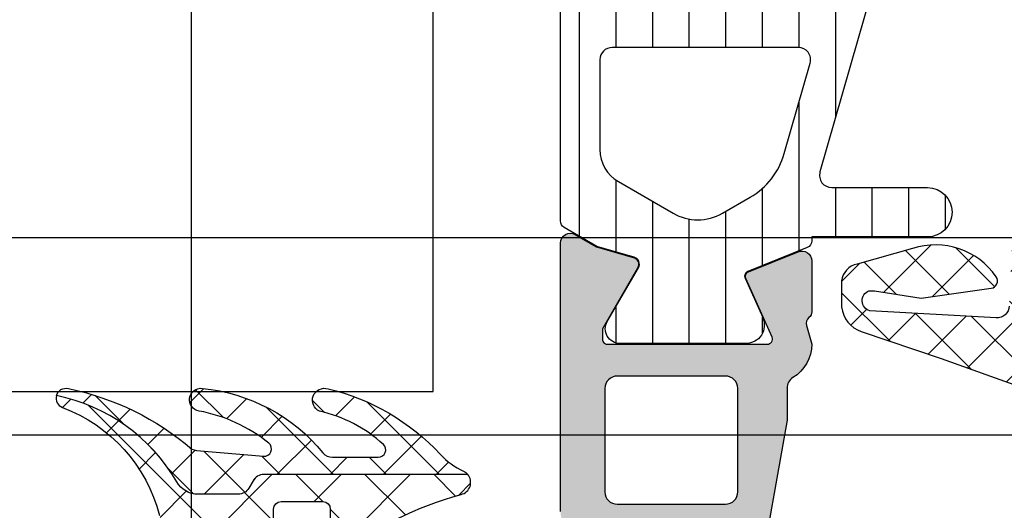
# Model space of a CAD drawing. Header units: millimetres. Extents: x 373037 to 682063, y 76092 to 274210.
# Tile 319 of 552: x 673954 to 673994, y 249616 to 249636. Entities that reach past the tile are written whole.
import ezdxf

# ---------------------------------------------------------------- set-up
doc = ezdxf.new("R2010")
doc.units = ezdxf.units.MM
doc.header["$LTSCALE"] = 100
doc.layers.add('PUDORYS', color=253, linetype='CONTINUOUS')
pattern_1 = [(135, (679960.638258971, 248348.1544064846), (-1.077630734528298, -1.077630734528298), []), (225, (679960.638258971, 248348.1544064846), (1.077630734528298, -1.077630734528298), [])]

msp = doc.modelspace()

# ---------------------------------------------------------------- hatches: boundary and pattern name
at = {"layer": 'PUDORYS', "true_color": 0x939598}
h = msp.add_hatch(dxfattribs=at)
h.set_pattern_fill('ANSI37', color=252, scale=0.48, angle=90, style=0)
h.set_pattern_definition(pattern_1)
edge = h.paths.add_edge_path(flags=16)
edge.add_line((674006.8130869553, 249625.9350692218), (674008.2059409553, 249626.0348132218))
edge.add_arc((674008.248798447, 249625.4363463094), 0.5999995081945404, -8.359873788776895e-06, 94.0960805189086, ccw=False)
edge.add_arc((674008.248798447, 249625.4363461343), 0.5999995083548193, -94.09608051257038, 8.359873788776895e-06, ccw=False)
edge.add_line((674008.2059409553, 249624.8378792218), (674006.8130869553, 249624.9376232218))
edge.add_arc((674006.8488014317, 249625.4363462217), 0.5000001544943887, 94.09606439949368, 265.9039355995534, ccw=False)
edge = h.paths.add_edge_path(flags=16)
edge.add_arc((674003.6487933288, 249623.8363495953), 0.4999996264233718, -4.280877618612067e-05, 90.00004280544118, ccw=False)
edge.add_line((674004.1487929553, 249623.8363492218), (674004.1487929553, 249620.2426642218))
edge.add_arc((674003.6487926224, 249620.2426642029), 0.5000003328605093, -113.21802660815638, 2.161113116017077e-06, ccw=False)
edge.add_line((674003.4516769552, 249619.7831582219), (673997.1205749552, 249622.4990362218))
edge.add_arc((673997.3176908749, 249622.95854157), 0.4999998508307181, 177.4998893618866, 246.7819182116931, ccw=False)
edge.add_line((673996.8181669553, 249622.9803522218), (673996.8564929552, 249623.8581592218))
edge.add_arc((673997.3560165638, 249623.8363497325), 0.4999994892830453, 89.99995514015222, 177.5000208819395, ccw=False)
edge.add_line((673997.3560169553, 249624.3363492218), (674003.6487929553, 249624.3363492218))
edge = h.paths.add_edge_path(flags=16)
edge.add_line((673998.2406309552, 249649.3902682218), (674007.1374839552, 249653.5389382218))
edge.add_arc((674007.3487930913, 249653.0857844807), 0.4999998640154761, -2.966864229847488e-05, 115.00000791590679, ccw=False)
edge.add_line((674007.8487929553, 249653.0857842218), (674007.8487929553, 249643.7363492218))
edge.add_arc((674007.3487933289, 249643.7363488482), 0.4999996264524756, -90.00004280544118, 4.280877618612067e-05, ccw=False)
edge.add_line((674007.3487929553, 249643.2363492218), (673998.2248699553, 249643.2363492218))
edge.add_arc((673998.2248701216, 249643.7363492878), 0.5000000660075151, 177.4999727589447, 269.9999809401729, ccw=False)
edge.add_line((673997.7253459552, 249643.7581592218), (673997.9524159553, 249648.9589232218))
edge.add_arc((673998.4519413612, 249648.9371134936), 0.5000012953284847, 115.00009198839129, 177.5000025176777, ccw=False)
edge = h.paths.add_edge_path(flags=16)
edge.add_arc((674007.3487933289, 249640.5363495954), 0.4999996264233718, -4.280877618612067e-05, 90.00004280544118, ccw=False)
edge.add_line((674007.8487929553, 249640.5363492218), (674007.8487929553, 249633.3363492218))
edge.add_arc((674007.3487933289, 249633.3363488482), 0.4999996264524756, -90.00004280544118, 4.280877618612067e-05, ccw=False)
edge.add_line((674007.3487929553, 249632.8363492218), (674006.1487929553, 249632.8363492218))
edge.add_arc((674006.1487914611, 249630.836350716), 1.999998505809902, 89.99995719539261, 180.0000428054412)
edge.add_line((674004.1487929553, 249630.8363492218), (674004.1487929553, 249627.0363492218))
edge.add_arc((674003.6487933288, 249627.0363488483), 0.4999996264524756, -90.00004280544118, 4.280877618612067e-05, ccw=False)
edge.add_line((674003.6487929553, 249626.5363492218), (673997.4957319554, 249626.5363492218))
edge.add_arc((673997.4957321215, 249627.0363492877), 0.5000000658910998, 177.4999727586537, 269.9999809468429, ccw=False)
edge.add_line((673996.9962079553, 249627.0581592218), (673997.2363429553, 249632.5581592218))
edge.add_arc((673997.7358665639, 249632.5363497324), 0.4999994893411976, 89.99995514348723, 177.5000208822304, ccw=False)
edge.add_line((673997.7358669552, 249633.0363492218), (674003.0487929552, 249633.0363492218))
edge.add_arc((674003.0487929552, 249634.1363492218), 1.099999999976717, 270, 450)
edge.add_line((674003.0487929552, 249635.2363492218), (673997.8755819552, 249635.2363492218))
edge.add_arc((673997.8755821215, 249635.7363492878), 0.5000000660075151, 177.4999727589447, 269.9999809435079, ccw=False)
edge.add_line((673997.3760579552, 249635.7581592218), (673997.5856309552, 249640.5581592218))
edge.add_arc((673998.0851545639, 249640.5363497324), 0.4999994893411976, 89.99995514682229, 177.5000208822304, ccw=False)
edge.add_line((673998.0851549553, 249641.0363492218), (674007.3487929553, 249641.0363492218))
edge = h.paths.add_edge_path()
edge.add_line((674005.9623359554, 249655.7494022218), (673997.1744699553, 249651.6515532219))
edge.add_ellipse((673998.4423274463, 249648.9326278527), major_axis=(-3.000002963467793, 0), ratio=1, start_angle=295.0000306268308, end_angle=357.49994116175)
edge.add_line((673995.4451799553, 249649.0634892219), (673995.4168459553, 249648.4145392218))
edge.add_ellipse((673994.9173223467, 249648.4363487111), major_axis=(-0.4999994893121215, 0), ratio=1, start_angle=89.99995514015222, end_angle=177.500020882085, ccw=False)
edge.add_line((673994.9173219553, 249647.9363492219), (673993.9487929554, 249647.9363492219))
edge.add_ellipse((673993.9487928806, 249647.8363492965), major_axis=(-0.09999992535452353, 0), ratio=1, start_angle=-90.00004278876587, end_angle=4.282211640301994e-05)
edge.add_line((673993.8487929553, 249647.8363492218), (673993.8487929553, 249647.2363492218))
edge.add_ellipse((673993.9487928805, 249647.236349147), major_axis=(-0.09999992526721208, 0), ratio=1, start_angle=-4.28221165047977e-05, end_angle=90.00004282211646)
edge.add_line((673993.9487929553, 249647.1363492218), (673994.8518309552, 249647.1363492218))
edge.add_ellipse((673994.851830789, 249646.6363491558), major_axis=(-0.5000000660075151, 0), ratio=1, start_angle=177.4999727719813, end_angle=269.99998095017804, ccw=False)
edge.add_line((673995.3513549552, 249646.6145392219), (673994.9575169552, 249637.7142452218))
edge.add_ellipse((673994.4580056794, 249637.736349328), major_axis=(-0.5000001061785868, 0), ratio=1, start_angle=89.9999170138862, end_angle=177.4662307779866, ccw=False)
edge.add_line((673994.4580049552, 249637.2363492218), (673993.8487929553, 249637.2363492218))
edge.add_ellipse((673993.8487928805, 249637.1363492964), major_axis=(-0.09999992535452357, 0), ratio=1, start_angle=-90.00004280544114, end_angle=4.275541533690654e-05)
edge.add_line((673993.7487929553, 249637.1363492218), (673993.7487929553, 249636.5363492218))
edge.add_ellipse((673993.8487928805, 249636.5363491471), major_axis=(-0.0999999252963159, 0), ratio=1, start_angle=-4.28221165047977e-05, end_angle=90.00004280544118)
edge.add_line((673993.8487929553, 249636.4363492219), (673994.3783549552, 249636.4363492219))
edge.add_ellipse((673994.3783552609, 249635.9363487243), major_axis=(-0.500000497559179, 0), ratio=1, start_angle=177.4663019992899, end_angle=270.0000350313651, ccw=False)
edge.add_line((673994.8778669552, 249635.9142452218), (673994.3672109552, 249624.3740202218))
edge.add_ellipse((673993.8676863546, 249624.3958297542), major_axis=(-0.5000004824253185, 0), ratio=1, start_angle=86.78294269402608, end_angle=177.5000209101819, ccw=False)
edge.add_line((673993.8396269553, 249623.8966172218), (673988.7058839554, 249624.1851802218))
edge.add_ellipse((673988.8214393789, 249624.5955982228), major_axis=(-0.426375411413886, 0), ratio=1, start_angle=-69.24102762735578, end_angle=74.27514552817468, ccw=False)
edge.add_line((673988.6703159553, 249624.9942932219), (673988.9029189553, 249624.9930532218))
edge.add_line((673988.9029189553, 249624.9930532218), (673990.7854979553, 249624.6949152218))
edge.add_line((673990.7854979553, 249624.6949152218), (673993.6347829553, 249625.0953412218))
edge.add_ellipse((673993.5930323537, 249625.3924218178), major_axis=(-0.2999999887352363, 0), ratio=1, start_angle=97.99974404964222, end_angle=214.5977463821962)
edge.add_ellipse((673991.3704612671, 249623.8593084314), major_axis=(-3.000047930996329, 0), ratio=1, start_angle=214.5976412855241, end_angle=288.0084245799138)
edge.add_line((673990.4429759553, 249626.7123872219), (673988.1880849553, 249626.0788112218))
edge.add_ellipse((673988.3490144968, 249625.3035987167), major_axis=(-0.7917403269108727, 0), ratio=1, start_angle=281.727689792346, end_angle=353.2016537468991)
edge.add_line((673987.5628409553, 249625.3973212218), (673987.5616199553, 249624.3391112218))
edge.add_ellipse((673988.7407061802, 249624.4682354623), major_axis=(-1.186135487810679, 0), ratio=1, start_angle=6.249678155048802, end_angle=71.34442355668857)
edge.add_line((673988.3612869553, 249623.3444212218), (673991.6026269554, 249622.2500882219))
edge.add_line((673991.6026269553, 249622.2500882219), (673999.6524219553, 249619.3603102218))
edge.add_line((673999.6524219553, 249619.3603102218), (674009.5502989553, 249615.0275012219))
edge.add_ellipse((674009.7485690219, 249615.4865102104), major_axis=(-0.5000002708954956, 0), ratio=1, start_angle=66.637950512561, end_angle=179.9334236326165)
edge.add_line((674010.2485689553, 249615.4859292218), (674010.2492039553, 249616.0326302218))
edge.add_ellipse((674009.7492038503, 249616.0332104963), major_axis=(-0.5000004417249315, 0), ratio=1, start_angle=179.9335054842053, end_angle=246.0791754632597)
edge.add_line((674009.9519409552, 249616.4902642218), (674006.7479379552, 249617.8920202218))
edge.add_ellipse((674007.1487922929, 249618.8081613), major_axis=(-0.9999993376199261, 0), ratio=1, start_angle=-5.28139391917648e-05, end_angle=66.36838527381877, ccw=False)
edge.add_line((674006.1487929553, 249618.8081622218), (674006.1487929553, 249624.0361042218))
edge.add_line((674006.1487929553, 249624.0361042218), (674007.9482719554, 249624.0361132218))
edge.add_line((674007.9482719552, 249624.0361132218), (674008.0862139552, 249623.5213122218))
edge.add_ellipse((674008.3633679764, 249623.636077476), major_axis=(-0.2999756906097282, 0), ratio=1, start_angle=22.4937002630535, end_angle=112.5035667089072)
edge.add_line((674008.4781809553, 249623.3589432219), (674009.7483079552, 249624.2081102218))
edge.add_ellipse((674009.2485871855, 249625.073974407), major_axis=(-0.9997207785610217, 0), ratio=1, start_angle=119.9907606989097, end_angle=180.0076118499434)
edge.add_line((674010.2483079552, 249625.0741072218), (674010.2482769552, 249625.7984682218))
edge.add_ellipse((674009.2485391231, 249625.7982601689), major_axis=(-0.9997378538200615, 0), ratio=1, start_angle=180.0119236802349, end_angle=240.0086750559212)
edge.add_line((674009.7482769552, 249626.6641342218), (674008.4781809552, 249627.5133012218))
edge.add_ellipse((674008.3633690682, 249627.2361537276), major_axis=(-0.2999875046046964, 0), ratio=1, start_angle=247.4975938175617, end_angle=337.5013961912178)
edge.add_line((674008.0862139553, 249627.3509472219), (674007.9482419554, 249626.8361312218))
edge.add_line((674007.9482419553, 249626.8361312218), (674006.1487929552, 249626.8361232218))
edge.add_line((674006.1487929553, 249626.8361232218), (674006.1487929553, 249630.0363502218))
edge.add_ellipse((674006.4487927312, 249630.0363504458), major_axis=(-0.2999997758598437, 0), ratio=1, start_angle=-90.0000428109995, end_angle=4.277764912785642e-05, ccw=False)
edge.add_line((674006.4487929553, 249630.3363502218), (674009.7487889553, 249630.3363502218))
edge.add_ellipse((674009.7487893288, 249630.8363498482), major_axis=(-0.4999996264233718, 0), ratio=1, start_angle=89.99995719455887, end_angle=180.0000428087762)
edge.add_line((674010.2487889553, 249630.8363502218), (674010.2487889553, 249657.7339722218))
edge.add_line((674010.2487889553, 249657.7339722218), (674008.6983969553, 249658.6290902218))
edge.add_ellipse((674008.4483968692, 249658.1960776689), major_axis=(-0.4999999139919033, 0), ratio=1, start_angle=239.9999829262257, end_angle=359.9999366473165)
edge.add_line((674007.9483969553, 249658.1960782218), (674006.2510259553, 249658.1960782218))
edge.add_line((674006.2510259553, 249658.1960782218), (674006.2510259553, 249656.2025562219))
edge.add_ellipse((674005.7510256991, 249656.2025558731), major_axis=(-0.5000002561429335, 0), ratio=1, start_angle=115.00012859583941, end_angle=180.0000399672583, ccw=False)
h = msp.add_hatch(dxfattribs=at)
h.set_pattern_fill('ANSI37', color=252, scale=0.48, angle=90, style=0)
h.set_pattern_definition(pattern_1)
edge = h.paths.add_edge_path(flags=16)
edge.add_line((674006.8130871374, 249625.9350692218), (674008.2059411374, 249626.0348132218))
edge.add_arc((674008.2487986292, 249625.4363463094), 0.5999995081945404, -8.359873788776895e-06, 94.0960805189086, ccw=False)
edge.add_arc((674008.248798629, 249625.4363461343), 0.5999995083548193, -94.09608051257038, 8.359873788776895e-06, ccw=False)
edge.add_line((674008.2059411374, 249624.8378792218), (674006.8130871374, 249624.9376232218))
edge.add_arc((674006.8488016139, 249625.4363462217), 0.5000001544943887, 94.09606439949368, 265.9039355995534, ccw=False)
edge = h.paths.add_edge_path(flags=16)
edge.add_arc((674003.648793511, 249623.8363495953), 0.4999996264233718, -4.280877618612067e-05, 90.00004280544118, ccw=False)
edge.add_line((674004.1487931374, 249623.8363492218), (674004.1487931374, 249620.2426642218))
edge.add_arc((674003.6487928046, 249620.2426642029), 0.5000003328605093, -113.21802660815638, 2.161113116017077e-06, ccw=False)
edge.add_line((674003.4516771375, 249619.7831582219), (673997.1205751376, 249622.4990362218))
edge.add_arc((673997.3176910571, 249622.95854157), 0.4999998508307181, 177.4998893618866, 246.7819182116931, ccw=False)
edge.add_line((673996.8181671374, 249622.9803522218), (673996.8564931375, 249623.8581592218))
edge.add_arc((673997.356016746, 249623.8363497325), 0.4999994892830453, 89.99995514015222, 177.5000208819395, ccw=False)
edge.add_line((673997.3560171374, 249624.3363492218), (674003.6487931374, 249624.3363492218))
edge = h.paths.add_edge_path(flags=16)
edge.add_line((673998.2406311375, 249649.3902682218), (674007.1374841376, 249653.5389382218))
edge.add_arc((674007.3487932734, 249653.0857844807), 0.4999998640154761, -2.966864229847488e-05, 115.00000791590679, ccw=False)
edge.add_line((674007.8487931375, 249653.0857842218), (674007.8487931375, 249643.7363492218))
edge.add_arc((674007.348793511, 249643.7363488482), 0.4999996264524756, -90.00004280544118, 4.280877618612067e-05, ccw=False)
edge.add_line((674007.3487931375, 249643.2363492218), (673998.2248701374, 249643.2363492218))
edge.add_arc((673998.2248703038, 249643.7363492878), 0.5000000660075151, 177.4999727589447, 269.9999809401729, ccw=False)
edge.add_line((673997.7253461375, 249643.7581592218), (673997.9524161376, 249648.9589232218))
edge.add_arc((673998.4519415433, 249648.9371134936), 0.5000012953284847, 115.00009198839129, 177.5000025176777, ccw=False)
edge = h.paths.add_edge_path(flags=16)
edge.add_arc((674007.348793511, 249640.5363495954), 0.4999996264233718, -4.280877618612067e-05, 90.00004280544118, ccw=False)
edge.add_line((674007.8487931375, 249640.5363492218), (674007.8487931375, 249633.3363492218))
edge.add_arc((674007.348793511, 249633.3363488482), 0.4999996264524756, -90.00004280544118, 4.280877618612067e-05, ccw=False)
edge.add_line((674007.3487931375, 249632.8363492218), (674006.1487931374, 249632.8363492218))
edge.add_arc((674006.1487916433, 249630.836350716), 1.999998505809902, 89.99995719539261, 180.0000428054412)
edge.add_line((674004.1487931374, 249630.8363492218), (674004.1487931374, 249627.0363492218))
edge.add_arc((674003.648793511, 249627.0363488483), 0.4999996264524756, -90.00004280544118, 4.280877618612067e-05, ccw=False)
edge.add_line((674003.6487931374, 249626.5363492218), (673997.4957321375, 249626.5363492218))
edge.add_arc((673997.4957323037, 249627.0363492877), 0.5000000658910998, 177.4999727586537, 269.9999809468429, ccw=False)
edge.add_line((673996.9962081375, 249627.0581592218), (673997.2363431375, 249632.5581592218))
edge.add_arc((673997.735866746, 249632.5363497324), 0.4999994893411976, 89.99995514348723, 177.5000208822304, ccw=False)
edge.add_line((673997.7358671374, 249633.0363492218), (674003.0487931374, 249633.0363492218))
edge.add_arc((674003.0487931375, 249634.1363492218), 1.099999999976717, 270, 450)
edge.add_line((674003.0487931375, 249635.2363492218), (673997.8755821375, 249635.2363492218))
edge.add_arc((673997.8755823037, 249635.7363492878), 0.5000000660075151, 177.4999727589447, 269.9999809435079, ccw=False)
edge.add_line((673997.3760581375, 249635.7581592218), (673997.5856311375, 249640.5581592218))
edge.add_arc((673998.0851547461, 249640.5363497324), 0.4999994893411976, 89.99995514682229, 177.5000208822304, ccw=False)
edge.add_line((673998.0851551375, 249641.0363492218), (674007.3487931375, 249641.0363492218))
edge = h.paths.add_edge_path()
edge.add_line((674005.9623361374, 249655.7494022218), (673997.1744701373, 249651.6515532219))
edge.add_ellipse((673998.4423276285, 249648.9326278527), major_axis=(-3.000002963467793, 0), ratio=1, start_angle=295.0000306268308, end_angle=357.49994116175)
edge.add_line((673995.4451801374, 249649.0634892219), (673995.4168461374, 249648.4145392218))
edge.add_ellipse((673994.9173225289, 249648.4363487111), major_axis=(-0.4999994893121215, 0), ratio=1, start_angle=89.99995514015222, end_angle=177.500020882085, ccw=False)
edge.add_line((673994.9173221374, 249647.9363492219), (673993.9487931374, 249647.9363492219))
edge.add_ellipse((673993.9487930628, 249647.8363492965), major_axis=(-0.09999992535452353, 0), ratio=1, start_angle=-90.00004278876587, end_angle=4.282211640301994e-05)
edge.add_line((673993.8487931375, 249647.8363492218), (673993.8487931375, 249647.2363492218))
edge.add_ellipse((673993.9487930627, 249647.236349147), major_axis=(-0.09999992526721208, 0), ratio=1, start_angle=-4.28221165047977e-05, end_angle=90.00004282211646)
edge.add_line((673993.9487931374, 249647.1363492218), (673994.8518311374, 249647.1363492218))
edge.add_ellipse((673994.8518309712, 249646.6363491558), major_axis=(-0.5000000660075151, 0), ratio=1, start_angle=177.4999727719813, end_angle=269.99998095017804, ccw=False)
edge.add_line((673995.3513551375, 249646.6145392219), (673994.9575171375, 249637.7142452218))
edge.add_ellipse((673994.4580058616, 249637.736349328), major_axis=(-0.5000001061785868, 0), ratio=1, start_angle=89.9999170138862, end_angle=177.4662307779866, ccw=False)
edge.add_line((673994.4580051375, 249637.2363492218), (673993.8487931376, 249637.2363492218))
edge.add_ellipse((673993.8487930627, 249637.1363492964), major_axis=(-0.09999992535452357, 0), ratio=1, start_angle=-90.00004280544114, end_angle=4.275541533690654e-05)
edge.add_line((673993.7487931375, 249637.1363492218), (673993.7487931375, 249636.5363492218))
edge.add_ellipse((673993.8487930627, 249636.5363491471), major_axis=(-0.0999999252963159, 0), ratio=1, start_angle=-4.28221165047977e-05, end_angle=90.00004280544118)
edge.add_line((673993.8487931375, 249636.4363492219), (673994.3783551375, 249636.4363492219))
edge.add_ellipse((673994.3783554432, 249635.9363487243), major_axis=(-0.500000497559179, 0), ratio=1, start_angle=177.4663019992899, end_angle=270.0000350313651, ccw=False)
edge.add_line((673994.8778671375, 249635.9142452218), (673994.3672111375, 249624.3740202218))
edge.add_ellipse((673993.8676865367, 249624.3958297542), major_axis=(-0.5000004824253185, 0), ratio=1, start_angle=86.78294269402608, end_angle=177.5000209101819, ccw=False)
edge.add_line((673993.8396271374, 249623.8966172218), (673988.7058841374, 249624.1851802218))
edge.add_ellipse((673988.821439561, 249624.5955982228), major_axis=(-0.426375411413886, 0), ratio=1, start_angle=-69.24102762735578, end_angle=74.27514552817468, ccw=False)
edge.add_line((673988.6703161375, 249624.9942932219), (673988.9029191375, 249624.9930532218))
edge.add_line((673988.9029191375, 249624.9930532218), (673990.7854981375, 249624.6949152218))
edge.add_line((673990.7854981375, 249624.6949152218), (673993.6347831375, 249625.0953412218))
edge.add_ellipse((673993.5930325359, 249625.3924218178), major_axis=(-0.2999999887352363, 0), ratio=1, start_angle=97.99974404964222, end_angle=214.5977463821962)
edge.add_ellipse((673991.3704614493, 249623.8593084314), major_axis=(-3.000047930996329, 0), ratio=1, start_angle=214.5976412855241, end_angle=288.0084245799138)
edge.add_line((673990.4429761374, 249626.7123872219), (673988.1880851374, 249626.0788112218))
edge.add_ellipse((673988.349014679, 249625.3035987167), major_axis=(-0.7917403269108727, 0), ratio=1, start_angle=281.727689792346, end_angle=353.2016537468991)
edge.add_line((673987.5628411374, 249625.3973212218), (673987.5616201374, 249624.3391112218))
edge.add_ellipse((673988.7407063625, 249624.4682354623), major_axis=(-1.186135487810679, 0), ratio=1, start_angle=6.249678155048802, end_angle=71.34442355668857)
edge.add_line((673988.3612871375, 249623.3444212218), (673991.6026271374, 249622.2500882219))
edge.add_line((673991.6026271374, 249622.2500882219), (673999.6524221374, 249619.3603102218))
edge.add_line((673999.6524221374, 249619.3603102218), (674009.5502991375, 249615.0275012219))
edge.add_ellipse((674009.748569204, 249615.4865102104), major_axis=(-0.5000002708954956, 0), ratio=1, start_angle=66.637950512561, end_angle=179.9334236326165)
edge.add_line((674010.2485691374, 249615.4859292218), (674010.2492041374, 249616.0326302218))
edge.add_ellipse((674009.7492040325, 249616.0332104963), major_axis=(-0.5000004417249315, 0), ratio=1, start_angle=179.9335054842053, end_angle=246.0791754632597)
edge.add_line((674009.9519411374, 249616.4902642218), (674006.7479381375, 249617.8920202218))
edge.add_ellipse((674007.1487924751, 249618.8081613), major_axis=(-0.9999993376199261, 0), ratio=1, start_angle=-5.28139391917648e-05, end_angle=66.36838527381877, ccw=False)
edge.add_line((674006.1487931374, 249618.8081622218), (674006.1487931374, 249624.0361042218))
edge.add_line((674006.1487931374, 249624.0361042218), (674007.9482721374, 249624.0361132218))
edge.add_line((674007.9482721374, 249624.0361132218), (674008.0862141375, 249623.5213122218))
edge.add_ellipse((674008.3633681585, 249623.636077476), major_axis=(-0.2999756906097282, 0), ratio=1, start_angle=22.4937002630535, end_angle=112.5035667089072)
edge.add_line((674008.4781811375, 249623.3589432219), (674009.7483081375, 249624.2081102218))
edge.add_ellipse((674009.2485873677, 249625.073974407), major_axis=(-0.9997207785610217, 0), ratio=1, start_angle=119.9907606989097, end_angle=180.0076118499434)
edge.add_line((674010.2483081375, 249625.0741072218), (674010.2482771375, 249625.7984682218))
edge.add_ellipse((674009.2485393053, 249625.7982601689), major_axis=(-0.9997378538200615, 0), ratio=1, start_angle=180.0119236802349, end_angle=240.0086750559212)
edge.add_line((674009.7482771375, 249626.6641342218), (674008.4781811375, 249627.5133012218))
edge.add_ellipse((674008.3633692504, 249627.2361537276), major_axis=(-0.2999875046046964, 0), ratio=1, start_angle=247.4975938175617, end_angle=337.5013961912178)
edge.add_line((674008.0862141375, 249627.3509472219), (674007.9482421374, 249626.8361312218))
edge.add_line((674007.9482421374, 249626.8361312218), (674006.1487931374, 249626.8361232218))
edge.add_line((674006.1487931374, 249626.8361232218), (674006.1487931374, 249630.0363502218))
edge.add_ellipse((674006.4487929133, 249630.0363504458), major_axis=(-0.2999997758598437, 0), ratio=1, start_angle=-90.0000428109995, end_angle=4.277764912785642e-05, ccw=False)
edge.add_line((674006.4487931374, 249630.3363502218), (674009.7487891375, 249630.3363502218))
edge.add_ellipse((674009.748789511, 249630.8363498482), major_axis=(-0.4999996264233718, 0), ratio=1, start_angle=89.99995719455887, end_angle=180.0000428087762)
edge.add_line((674010.2487891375, 249630.8363502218), (674010.2487891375, 249657.7339722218))
edge.add_line((674010.2487891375, 249657.7339722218), (674008.6983971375, 249658.6290902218))
edge.add_ellipse((674008.4483970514, 249658.1960776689), major_axis=(-0.4999999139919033, 0), ratio=1, start_angle=239.9999829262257, end_angle=359.9999366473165)
edge.add_line((674007.9483971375, 249658.1960782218), (674006.2510261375, 249658.1960782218))
edge.add_line((674006.2510261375, 249658.1960782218), (674006.2510261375, 249656.2025562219))
edge.add_ellipse((674005.7510258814, 249656.2025558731), major_axis=(-0.5000002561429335, 0), ratio=1, start_angle=115.00012859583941, end_angle=180.0000399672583, ccw=False)
h = msp.add_hatch(dxfattribs=at)
h.set_pattern_fill('ANSI31', color=252, scale=0.468, angle=45, style=0)
h.set_pattern_definition([(90, (679960.638258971, 248348.1544064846), (-1.4859, 3.33066907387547e-16), [])])
edge = h.paths.add_edge_path(flags=16)
edge.add_line((673978.4968931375, 249629.4248242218), (673980.7196031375, 249628.1414622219))
edge.add_ellipse((673981.7194755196, 249629.8731871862), major_axis=(-1.999654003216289, 0), ratio=1, start_angle=59.99849855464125, end_angle=119.9999542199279)
edge.add_line((673982.7193011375, 249628.1414352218), (673983.8488191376, 249628.7935632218))
edge.add_ellipse((673982.3488160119, 249631.3916434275), major_axis=(-3.000005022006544, 0), ratio=1, start_angle=120.0000135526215, end_angle=163.999945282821)
edge.add_line((673985.2326051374, 249630.5647272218), (673986.2852531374, 249634.2357492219))
edge.add_ellipse((673985.8046221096, 249634.3735680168), major_axis=(-0.5000002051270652, 0), ratio=1, start_angle=163.9999927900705, end_angle=270.0007989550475)
edge.add_line((673985.8046151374, 249634.8735682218), (673978.2468621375, 249634.8734582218))
edge.add_ellipse((673978.2468719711, 249634.3734583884), major_axis=(-0.4999998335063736, 0), ratio=1, start_angle=-89.99887315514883, end_angle=0.000821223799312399)
edge.add_line((673977.7468721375, 249634.3734512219), (673977.7469281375, 249630.7238022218))
edge.add_ellipse((673979.2469273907, 249630.7238416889), major_axis=(-1.499999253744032, 0), ratio=1, start_angle=0.001507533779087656, end_angle=59.99847274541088)
edge = h.paths.add_edge_path(flags=16)
edge.add_line((673978.2468441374, 249636.4734602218), (673986.5501741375, 249636.4735872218))
edge.add_ellipse((673986.5501658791, 249636.9735875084), major_axis=(-0.5000002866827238, 0), ratio=1, start_angle=90.00094634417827, end_angle=164.0000560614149)
edge.add_line((673987.0307971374, 249636.8357692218), (673988.7377241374, 249642.7885312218))
edge.add_ellipse((673988.2570934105, 249642.9263502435), major_axis=(-0.499999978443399, 0), ratio=1, start_angle=163.9999583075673, end_angle=270.0009480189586)
edge.add_line((673988.2570851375, 249643.4263502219), (673978.2467311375, 249643.4261802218))
edge.add_ellipse((673978.2467433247, 249642.9261800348), major_axis=(-0.5000001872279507, 0), ratio=1, start_angle=-89.99860344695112, end_angle=0.0008953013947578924)
edge.add_line((673977.7467431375, 249642.9261722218), (673977.7468331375, 249636.9734522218))
edge.add_ellipse((673978.2468334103, 249636.9734604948), major_axis=(-0.5000002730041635, 0), ratio=1, start_angle=0.0009480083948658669, end_angle=90.00122922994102)
edge = h.paths.add_edge_path(flags=16)
edge.add_line((673988.7958801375, 249650.7904842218), (673985.6194901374, 249652.6243732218))
edge.add_ellipse((673984.1194902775, 249650.0262934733), major_axis=(-3.0000029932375, 0), ratio=1, start_angle=240.0000360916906, end_angle=300.001491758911)
edge.add_line((673982.6194211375, 249652.6243332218), (673978.4965381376, 249650.2438382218))
edge.add_ellipse((673979.2465737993, 249648.9448199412), major_axis=(-1.500000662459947, 0), ratio=1, start_angle=-59.99844168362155, end_angle=0.001517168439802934)
edge.add_line((673977.7465731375, 249648.9447802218), (673977.7466641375, 249645.5261662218))
edge.add_ellipse((673978.2466636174, 249645.5261797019), major_axis=(-0.4999994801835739, 0), ratio=1, start_angle=0.0015447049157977, end_angle=90.0014346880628)
edge.add_line((673978.2466761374, 249645.0261802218), (673988.5459911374, 249645.0263612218))
edge.add_ellipse((673988.5459727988, 249646.0263615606), major_axis=(-1.000000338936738, 0), ratio=1, start_angle=90.00105072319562, end_angle=180.0015275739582)
edge.add_line((673989.5459731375, 249646.0263882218), (673989.5458801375, 249649.4914862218))
edge.add_ellipse((673988.0458800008, 249649.4914460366), major_axis=(-1.500000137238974, 0), ratio=1, start_angle=180.0015349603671, end_angle=239.9999969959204)
edge = h.paths.add_edge_path()
edge.add_line((673991.1457481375, 249652.6382902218), (673991.1459701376, 249646.0852272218))
edge.add_arc((673986.145972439, 249646.0850603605), 4.999997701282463, -16.000023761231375, 0.001912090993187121, ccw=False)
edge.add_line((673990.9522781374, 249644.7068722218), (673986.6836671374, 249629.8204542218))
edge.add_arc((673987.1642974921, 249629.6826357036), 0.499999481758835, 164.0000020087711, 270.0000739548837)
edge.add_line((673987.1642981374, 249629.1826362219), (673991.0476721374, 249629.1826362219))
edge.add_arc((673991.0476921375, 249628.1826362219), 1.0000000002, -89.99885408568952, 90.00114591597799, ccw=False)
edge.add_line((673991.0477121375, 249627.1826362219), (673986.3493761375, 249627.1824482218))
edge.add_line((673986.3493761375, 249627.1824482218), (673986.3493761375, 249627.0263962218))
edge.add_arc((673986.049376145, 249627.0263956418), 0.2999999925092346, -68.02615411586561, 0.00011076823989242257, ccw=False)
edge.add_line((673986.1616311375, 249626.7481892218), (673983.7497291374, 249625.7750022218))
edge.add_arc((673983.8245657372, 249625.5895309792), 0.2000002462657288, 111.9737977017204, 204.1409822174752)
edge.add_line((673983.6420571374, 249625.5077342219), (673984.3585571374, 249623.9090492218))
edge.add_arc((673983.6741513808, 249623.6023109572), 0.7499997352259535, -90.00001858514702, 24.14105845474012, ccw=False)
edge.add_line((673983.6741511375, 249622.8523112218), (673978.5666021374, 249622.8523112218))
edge.add_arc((673978.5666022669, 249623.452311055), 0.5999998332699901, 149.8570751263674, 269.99998764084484, ccw=False)
edge.add_line((673978.0477371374, 249623.7536062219), (673979.3089531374, 249625.9255632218))
edge.add_arc((673979.0495204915, 249626.0762114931), 0.3000003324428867, 329.8569693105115, 433.9999309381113)
edge.add_line((673979.1322121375, 249626.3645902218), (673977.6177401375, 249626.7988572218))
edge.add_line((673977.6177401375, 249626.7988572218), (673976.2969681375, 249627.5614052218))
edge.add_arc((673976.446968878, 249627.8212123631), 0.2999999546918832, 177.5366952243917, 239.9998316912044, ccw=False)
edge.add_line((673976.1472461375, 249627.8341062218), (673976.1472461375, 249651.8237602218))
edge.add_arc((673976.446581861, 249651.8437148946), 0.3000001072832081, 120.0001477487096, 183.8138762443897, ccw=False)
edge.add_line((673976.2965811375, 249652.1035222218), (673977.6173871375, 249652.8660902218))
edge.add_line((673977.6173871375, 249652.8660902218), (673979.1318581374, 249653.3003572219))
edge.add_arc((673979.0491669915, 249653.5887363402), 0.3000005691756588, 285.9999567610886, 390.1429183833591)
edge.add_line((673979.3086001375, 249653.7393842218), (673978.0473841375, 249655.9113402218))
edge.add_arc((673978.5662495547, 249656.2126358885), 0.6000003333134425, 90.00003984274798, 210.1429523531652, ccw=False)
edge.add_line((673978.5662491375, 249656.8126362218), (673988.4698491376, 249656.8126362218))
edge.add_arc((673988.4698498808, 249656.0626361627), 0.7500000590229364, -24.141020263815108, 90.00005678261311, ccw=False)
edge.add_line((673989.1542561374, 249655.7558982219), (673988.4377561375, 249654.1572132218))
edge.add_arc((673988.6202647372, 249654.0754164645), 0.2000002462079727, 155.8590177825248, 248.0262022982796)
edge.add_line((673988.5454281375, 249653.8899452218), (673990.9580031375, 249652.9164862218))
edge.add_arc((673990.8457489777, 249652.6382803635), 0.2999991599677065, 0.0018827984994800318, 68.02626146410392, ccw=False)
h = msp.add_hatch(color=252, dxfattribs=at)
edge = h.paths.add_edge_path(flags=16)
edge.add_line((673983.3486491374, 249616.8325612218), (673983.3486491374, 249621.0323112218))
edge.add_ellipse((673982.848649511, 249621.0323115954), major_axis=(-0.4999996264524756, 0), ratio=1, start_angle=179.9999571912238, end_angle=270.0000428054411)
edge.add_line((673982.8486491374, 249621.5323112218), (673978.4486251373, 249621.5323112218))
edge.add_ellipse((673978.4486247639, 249621.0323115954), major_axis=(-0.4999996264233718, 0), ratio=1, start_angle=-90.00004280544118, end_angle=4.280877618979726e-05)
edge.add_line((673977.9486251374, 249621.0323112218), (673977.9486251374, 249616.8325622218))
edge.add_ellipse((673978.4486256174, 249616.8325627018), major_axis=(-0.5000004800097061, 0), ratio=1, start_angle=5.500164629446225e-05, end_angle=89.99994499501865)
edge.add_line((673978.4486251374, 249616.3325622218), (673982.8486491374, 249616.3325612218))
edge.add_ellipse((673982.848649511, 249616.8325608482), major_axis=(-0.4999996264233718, 0), ratio=1, start_angle=89.99995719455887, end_angle=180.0000428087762)
edge = h.paths.add_edge_path()
edge.add_line((673985.3470301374, 249619.7459652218), (673984.1472701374, 249612.9829652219))
edge.add_arc((673982.1780185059, 249613.332309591), 1.999998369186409, 269.9999607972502, 349.9404098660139, ccw=False)
edge.add_line((673982.1780171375, 249611.3323112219), (673978.0130441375, 249611.3323112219))
edge.add_line((673978.0130441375, 249611.3323112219), (673976.2952551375, 249611.7925922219))
edge.add_arc((673976.3470190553, 249611.9857772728), 0.1999999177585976, 180.0000146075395, 254.9999614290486, ccw=False)
edge.add_line((673976.1470191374, 249611.9857772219), (673976.1470191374, 249612.4323112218))
edge.add_arc((673976.6470187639, 249612.4323115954), 0.4999996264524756, 89.99995719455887, 180.0000428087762, ccw=False)
edge.add_line((673976.6470191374, 249612.9323112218), (673981.9470191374, 249612.9323112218))
edge.add_arc((673981.947019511, 249613.4323108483), 0.4999996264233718, 269.9999571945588, 360.0000428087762)
edge.add_line((673982.4470191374, 249613.4323112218), (673982.4470191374, 249614.5325612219))
edge.add_arc((673981.9470186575, 249614.5325607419), 0.5000004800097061, 5.500164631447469e-05, 89.99994499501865)
edge.add_line((673981.9470191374, 249615.0325612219), (673980.9470191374, 249615.0325612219))
edge.add_line((673980.9470191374, 249615.0325612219), (673980.9470191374, 249614.8325612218))
edge.add_arc((673980.7470190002, 249614.8325615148), 0.2000001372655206, 254.99999460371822, 359.9999160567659, ccw=False)
edge.add_line((673980.6952551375, 249614.6393762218), (673979.2278671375, 249615.0325622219))
edge.add_line((673979.2278671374, 249615.0325622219), (673977.1470191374, 249615.0325622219))
edge.add_arc((673977.1470200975, 249616.0325631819), 1.00000096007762, 180.0000550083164, 269.9999449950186, ccw=False)
edge.add_line((673976.1470191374, 249616.0325622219), (673976.1470191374, 249626.9320642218))
edge.add_arc((673976.5470194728, 249626.9320644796), 0.4000003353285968, 60.000083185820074, 180.0000369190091, ccw=False)
edge.add_line((673976.7470191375, 249627.2784752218), (673977.6098671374, 249626.7803092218))
edge.add_line((673977.6098671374, 249626.7803092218), (673979.1020281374, 249626.3524392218))
edge.add_arc((673979.0193367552, 249626.0640604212), 0.3000003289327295, -30.179241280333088, 73.99998312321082, ccw=False)
edge.add_line((673979.2786741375, 249625.9132482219), (673977.8469391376, 249623.4476372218))
edge.add_line((673977.8469391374, 249623.4476372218), (673977.8469391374, 249623.0272182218))
edge.add_arc((673978.038507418, 249623.0237257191), 0.1916001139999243, 178.9555499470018, 272.5222219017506)
edge.add_line((673978.0469391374, 249622.8323112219), (673984.5363781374, 249622.8323112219))
edge.add_arc((673984.5546158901, 249623.0314777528), 0.1999998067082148, 264.7679954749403, 384.14094812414)
edge.add_line((673984.7371241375, 249623.1132742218), (673983.6688031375, 249625.4969592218))
edge.add_arc((673983.8513117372, 249625.5787559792), 0.2000002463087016, 111.97379772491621, 204.140982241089, ccw=False)
edge.add_line((673983.7764751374, 249625.7642272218), (673985.7997031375, 249626.5805872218))
edge.add_arc((673985.9493762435, 249626.2096453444), 0.39999989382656, -1.7559060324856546e-05, 111.9738178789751, ccw=False)
edge.add_line((673986.3493761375, 249626.2096452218), (673986.3493771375, 249624.1454982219))
edge.add_arc((673986.0493775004, 249624.1454973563), 0.2999996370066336, -52.09508653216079, 0.00016530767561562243, ccw=False)
edge.add_arc((673986.4179880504, 249623.672077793), 0.3000002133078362, 127.9046524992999, 195.9998620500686)
edge.add_line((673986.1296091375, 249623.5893872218), (673986.3469311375, 249622.8314982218))
edge.add_arc((673984.7469320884, 249622.8314977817), 1.599999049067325, -58.407605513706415, 1.576230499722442e-05, ccw=False)
edge.add_arc((673985.8470641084, 249621.0427257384), 0.4999999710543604, 121.5923359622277, 179.9984549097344)
edge.add_line((673985.3470641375, 249621.0427392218), (673985.3470301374, 249619.7459652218))
h = msp.add_hatch(dxfattribs=at)
h.set_pattern_fill('ANSI37', color=252, scale=0.625, angle=90, style=0)
h.set_pattern_definition([(135, (679960.638258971, 248348.1544064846), (-1.403165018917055, -1.403165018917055), []), (225, (679960.638258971, 248348.1544064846), (1.403165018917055, -1.403165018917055), [])])
edge = h.paths.add_edge_path()
edge.add_ellipse((673966.7618776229, 249615.9569080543), major_axis=(-5.039467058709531, 0), ratio=1, start_angle=29.791784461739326, end_angle=85.03553873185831, ccw=False)
edge.add_ellipse((673962.6487931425, 249613.6021078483), major_axis=(-0.3000000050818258, 0), ratio=1, start_angle=0.0006926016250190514, end_angle=29.792172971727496, ccw=False)
edge.add_line((673962.3487931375, 249613.6021042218), (673962.3487901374, 249614.1363882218))
edge.add_ellipse((673962.6487899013, 249614.1363894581), major_axis=(-0.2999997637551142, 0), ratio=1, start_angle=-90.00004511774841, end_angle=0.00023612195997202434, ccw=False)
edge.add_line((673962.6487901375, 249614.4363892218), (673964.1987871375, 249614.4363892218))
edge.add_ellipse((673964.1987794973, 249614.7363998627), major_axis=(-0.300010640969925, 0), ratio=1, start_angle=90.0014591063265, end_angle=179.9956760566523)
edge.add_line((673964.4987901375, 249614.7363772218), (673964.4988011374, 249616.1363592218))
edge.add_ellipse((673964.798790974, 249616.1363563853), major_axis=(-0.2999898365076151, 0), ratio=1, start_angle=270.00035075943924, end_angle=359.9994582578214, ccw=False)
edge.add_line((673964.7987891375, 249616.4363462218), (673966.4988011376, 249616.4363462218))
edge.add_ellipse((673966.4987939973, 249616.1363360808), major_axis=(-0.3000101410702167, 0), ratio=1, start_angle=180.0044194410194, end_angle=269.99863638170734, ccw=False)
edge.add_line((673966.7988041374, 249616.1363592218), (673966.7987931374, 249614.5725282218))
edge.add_ellipse((673967.0999522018, 249614.5396711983), major_axis=(-0.3029461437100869, 0), ratio=1, start_angle=-6.226450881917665, end_angle=103.4835773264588)
edge.add_ellipse((673975.8048753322, 249603.2237068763), major_axis=(-14.00076634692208, 0), ratio=1, start_angle=285.3017322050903, end_angle=308.07562007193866, ccw=False)
edge.add_ellipse((673971.9981617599, 249617.2159446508), major_axis=(-0.5004721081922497, 0), ratio=1, start_angle=102.9176085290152, end_angle=219.8066343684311)
edge.add_line((673972.3826291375, 249617.5363462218), (673964.0993501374, 249617.5363462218))
edge.add_ellipse((673964.0993506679, 249617.0363465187), major_axis=(-0.4999997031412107, 0), ratio=1, start_angle=270.0000607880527, end_angle=330.0000196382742)
edge.add_line((673963.6663381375, 249617.2863462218), (673963.4931321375, 249616.9863462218))
edge.add_ellipse((673963.060119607, 249617.2363459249), major_axis=(-0.4999997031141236, 0), ratio=1, start_angle=90.00006078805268, end_angle=150.0000196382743, ccw=False)
edge.add_line((673963.0601201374, 249616.7363462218), (673961.4307721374, 249616.7363462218))
edge.add_ellipse((673961.4307713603, 249617.7363455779), major_axis=(-0.999999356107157, 0), ratio=1, start_angle=30.05033885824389, end_angle=90.00004452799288, ccw=False)
edge.add_ellipse((673954.2463906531, 249613.5800187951), major_axis=(-7.300023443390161, 0), ratio=1, start_angle=210.0503545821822, end_angle=258.7144463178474)
edge.add_ellipse((673956.0616227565, 249620.6363558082), major_axis=(-0.3999905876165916, 0), ratio=1, start_angle=-14.85297522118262, end_angle=69.49817055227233)
edge.add_ellipse((673953.6875558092, 249614.2872576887), major_axis=(-6.378448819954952, 0), ratio=1, start_angle=194.4525977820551, end_angle=249.4981254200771, ccw=False)
edge.add_line((673959.8641551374, 249615.8791842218), (673960.2277421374, 249614.4684772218))
edge.add_line((673960.2277421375, 249614.4684772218), (673960.4378551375, 249613.6057762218))
edge.add_ellipse((673965.7744778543, 249614.9363412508), major_axis=(-5.499995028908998, 0), ratio=1, start_angle=13.9999549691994, end_angle=90.00003420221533)
edge.add_line((673965.7744811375, 249609.4363462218), (673978.1925091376, 249609.4363462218))
edge.add_line((673978.1925091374, 249609.4363462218), (673979.5555661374, 249609.7239652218))
edge.add_ellipse((673979.6587987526, 249609.2347388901), major_axis=(-0.4999993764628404, 0), ratio=1, start_angle=220.2837515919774, end_angle=281.91530077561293, ccw=False)
edge.add_line((673980.0402241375, 249609.5580252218), (673981.6138351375, 249607.7014172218))
edge.add_ellipse((673982.1859741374, 249608.1863467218), major_axis=(-0.749999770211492, 0), ratio=1, start_angle=40.28370615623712, end_angle=220.2837061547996)
edge.add_line((673982.7581131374, 249608.6712762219), (673980.7988271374, 249610.9829202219))
edge.add_ellipse((673980.0359755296, 249610.3363480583), major_axis=(-0.9999990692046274, 0), ratio=1, start_angle=220.2836986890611, end_angle=281.9152478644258)
edge.add_line((673979.8295111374, 249611.3148012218), (673978.0359741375, 249610.9363462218))
edge.add_line((673978.0359741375, 249610.9363462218), (673966.3257731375, 249610.9363462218))
h = msp.add_hatch(dxfattribs=at)
h.set_pattern_fill('ANSI37', color=252, scale=0.48, angle=90, style=0)
h.set_pattern_definition(pattern_1)
edge = h.paths.add_edge_path()
edge.add_arc((673966.8876797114, 249618.7373454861), 0.4999992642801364, 219.4073371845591, 269.999934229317)
edge.add_line((673966.8876791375, 249618.2373462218), (673968.7497761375, 249618.2373462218))
edge.add_arc((673968.7497757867, 249618.5373464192), 0.3000001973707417, 270.0000670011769, 407.357843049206)
edge.add_arc((673965.1823610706, 249614.663551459), 5.566188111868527, 47.35773889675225, 77.80896735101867)
edge.add_arc((673966.565655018, 249620.5476277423), 0.4897187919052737, 72.98602770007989, 244.8827571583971, ccw=False)
edge.add_arc((673964.6197636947, 249612.2078698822), 9.05242085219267, 42.79332113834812, 76.65656128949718, ccw=False)
edge.add_arc((673973.4639404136, 249620.3957501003), 2.999999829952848, 222.7932868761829, 245.2450969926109)
edge.add_arc((673971.9981582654, 249617.2169440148), 0.5004751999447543, 39.80643418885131, 65.24482424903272, ccw=False)
edge.add_line((673972.3826291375, 249617.5373462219), (673964.0993501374, 249617.5373462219))
edge.add_arc((673964.0993506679, 249617.0373465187), 0.4999997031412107, 90.0000607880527, 150.0000196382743)
edge.add_line((673963.6663381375, 249617.2873462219), (673963.4931321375, 249616.9873462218))
edge.add_arc((673963.060119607, 249617.237345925), 0.4999997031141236, 270.0000607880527, 330.0000196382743, ccw=False)
edge.add_line((673963.0601201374, 249616.7373462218), (673961.4307721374, 249616.7373462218))
edge.add_arc((673961.4307713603, 249617.7373455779), 0.999999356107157, 210.0503388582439, 270.0000445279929, ccw=False)
edge.add_arc((673954.2463906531, 249613.5810187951), 7.300023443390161, 30.05035458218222, 78.71444631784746)
edge.add_arc((673956.0616232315, 249620.6373558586), 0.3999910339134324, 74.99872339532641, 165.147049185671, ccw=False)
edge.add_arc((673953.9349027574, 249610.1178517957), 11.13157184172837, 49.413038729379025, 78.4423422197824, ccw=False)
edge.add_line((673961.1771191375, 249618.5713832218), (673961.3693361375, 249618.5136822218))
edge.add_line((673961.3693361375, 249618.5136822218), (673964.0865431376, 249618.2758442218))
edge.add_arc((673964.1127021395, 249618.5747014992), 0.2999999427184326, 264.997644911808, 410.9690488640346)
edge.add_arc((673960.3185301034, 249613.894475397), 6.324969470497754, 50.96896669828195, 79.5200292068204)
edge.add_arc((673961.5474074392, 249620.5723112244), 0.4650353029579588, 82.47186289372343, 260.29202624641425, ccw=False)
edge.add_arc((673960.8979086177, 249613.8159788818), 7.252239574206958, 39.40751088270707, 84.37832838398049, ccw=False)

# ---------------------------------------------------------------- linework, layer by layer
at = {"layer": 'PUDORYS', "color": 252, "ltscale": 15, "true_color": 0x939598}
for points in [[(655063.636877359, 249619.1544343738), (681589.639597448, 249619.1544343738), (681589.639597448, 273245.1544306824), (655063.636877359, 273245.1544306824)], [(681581.6396141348, 273237.1544306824), (655071.6368773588, 273237.1544306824), (655071.6368773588, 249627.1544343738), (681581.6396141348, 249627.1544343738)], [(674033.148793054, 249689.3362825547), (673961.1488212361, 249689.3362825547), (673961.1488212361, 249604.3363105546), (674033.148793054, 249604.3363105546)], [(673502.3126378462, 249620.9003987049), (673970.9742935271, 249620.9003987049), (673970.9742935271, 249664.9003987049), (673502.3126378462, 249664.9003987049)]]:
    msp.add_lwpolyline(points, close=True, dxfattribs=at)
at = {"layer": 'PUDORYS', "color": 252, "true_color": 0x939598}
msp.add_lwpolyline([(673583.2835165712, 249620.900434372), (673970.9742934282, 249620.900434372), (673970.9742934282, 249664.900434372), (673583.2835165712, 249664.900434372), (673502.3126377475, 249664.900434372), (673502.3126377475, 249620.900434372)], close=True, dxfattribs=at)
for points in [[(673990.9522781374, 249644.7068722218), (673986.6836671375, 249629.8204542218), (673986.6836671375, 249629.8204542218, 0.498582), (673987.1642981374, 249629.1826362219), (673991.0476721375, 249629.1826362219), (673991.0476721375, 249629.1826362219, -1), (673991.0477121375, 249627.1826362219), (673986.3493761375, 249627.1824482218), (673986.3493761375, 249627.0263962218), (673986.3493761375, 249627.0263962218, -0.305856), (673986.1616311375, 249626.7481892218), (673983.7497291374, 249625.7750022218), (673983.7497291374, 249625.7750022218, 0.425336), (673983.6420571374, 249625.5077342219), (673984.3585571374, 249623.9090492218), (673984.3585571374, 249623.9090492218, -0.543753), (673983.6741511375, 249622.8523112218), (673978.5666021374, 249622.8523112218), (673978.5666021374, 249622.8523112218, -0.578182), (673978.0477371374, 249623.7536062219), (673979.3089531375, 249625.9255632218), (673979.3089531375, 249625.9255632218, 0.488505), (673979.1322121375, 249626.3645902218), (673977.6177401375, 249626.7988572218), (673976.2969681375, 249627.5614052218), (673976.2969681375, 249627.5614052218, -0.279502), (673976.1472461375, 249627.8341062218), (673976.1472461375, 249651.8237602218)], [(673976.1470191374, 249616.0325622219), (673976.1470191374, 249626.9320642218), (673976.1470191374, 249626.9320642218, -0.57735), (673976.7470191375, 249627.2784752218), (673977.6098671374, 249626.7803092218), (673979.1020281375, 249626.3524392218), (673979.1020281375, 249626.3524392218, -0.488701), (673979.2786741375, 249625.9132482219), (673977.8469391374, 249623.4476372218), (673977.8469391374, 249623.0272182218), (673977.8469391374, 249623.0272182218, 0.432566), (673978.0469391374, 249622.8323112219), (673984.5363781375, 249622.8323112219), (673984.5363781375, 249622.8323112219, 0.573708), (673984.7371241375, 249623.1132742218), (673983.6688031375, 249625.4969592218), (673983.6688031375, 249625.4969592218, -0.425336), (673983.7764751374, 249625.7642272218), (673985.7997031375, 249626.5805872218), (673985.7997031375, 249626.5805872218, -0.531563), (673986.3493761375, 249626.2096452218), (673986.3493771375, 249624.1454982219), (673986.3493771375, 249624.1454982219, -0.231306), (673986.2336831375, 249623.9087882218, 0.306185), (673986.1296091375, 249623.5893872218), (673986.3469311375, 249622.8314982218), (673986.3469311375, 249622.8314982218, -0.260516), (673985.5851281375, 249621.4686242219, 0.260509), (673985.3470641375, 249621.0427392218), (673985.3470301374, 249619.7459652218), (673985.3470301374, 249619.7459652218), (673984.1472701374, 249612.9829652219)]]:
    msp.add_lwpolyline(points, format="xyb", dxfattribs=at)
at = {"layer": 'PUDORYS', "color": 252, "true_color": 0x939598, "extrusion": (0, 0, -1)}
for points in [[(-673978.4968931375, 249629.4248242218), (-673980.7196031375, 249628.1414622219), (-673980.7196031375, 249628.1414622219, -0.267956), (-673982.7193011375, 249628.1414352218), (-673983.8488191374, 249628.7935632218), (-673983.8488191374, 249628.7935632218, -0.19438), (-673985.2326051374, 249630.5647272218), (-673986.2852531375, 249634.2357492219), (-673986.2852531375, 249634.2357492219, -0.498586), (-673985.8046151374, 249634.8735682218), (-673978.2468621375, 249634.8734582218), (-673978.2468621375, 249634.8734582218, -0.414212), (-673977.7468721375, 249634.3734512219), (-673977.7469281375, 249630.7238022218), (-673977.7469281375, 249630.7238022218, -0.267935), (-673978.4968931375, 249629.4248242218)], [(-673983.3486491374, 249616.8325612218), (-673983.3486491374, 249621.0323112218), (-673983.3486491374, 249621.0323112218, -0.414214), (-673982.8486491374, 249621.5323112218), (-673978.4486251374, 249621.5323112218), (-673978.4486251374, 249621.5323112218, -0.414214), (-673977.9486251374, 249621.0323112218), (-673977.9486251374, 249616.8325622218), (-673977.9486251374, 249616.8325622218, -0.414213), (-673978.4486251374, 249616.3325622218), (-673982.8486491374, 249616.3325612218), (-673982.8486491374, 249616.3325612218, -0.414214), (-673983.3486491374, 249616.8325612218)]]:
    msp.add_lwpolyline(points, format="xyb", close=True, dxfattribs=at)
for points in [[(-673994.3672109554, 249624.3740202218, 0.417884), (-673993.8396269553, 249623.8966172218), (-673988.7058839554, 249624.1851802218), (-673988.7058839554, 249624.1851802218, 0.723322), (-673988.6703159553, 249624.9942932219), (-673988.9029189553, 249624.9930532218), (-673990.7854979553, 249624.6949152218), (-673993.6347829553, 249625.0953412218), (-673993.6347829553, 249625.0953412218, -0.557725), (-673993.8399799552, 249625.5627652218, -0.331739), (-673990.4429759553, 249626.7123872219), (-673988.1880849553, 249626.0788112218), (-673988.1880849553, 249626.0788112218, -0.322384), (-673987.5628409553, 249625.3973212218), (-673987.5616199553, 249624.3391112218), (-673987.5616199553, 249624.3391112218, -0.291922), (-673988.3612869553, 249623.3444212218), (-673991.6026269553, 249622.2500882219), (-673999.6524219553, 249619.3603102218)], [(-673994.3672111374, 249624.3740202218, 0.417884), (-673993.8396271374, 249623.8966172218), (-673988.7058841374, 249624.1851802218), (-673988.7058841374, 249624.1851802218, 0.723322), (-673988.6703161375, 249624.9942932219), (-673988.9029191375, 249624.9930532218), (-673990.7854981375, 249624.6949152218), (-673993.6347831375, 249625.0953412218), (-673993.6347831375, 249625.0953412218, -0.557725), (-673993.8399801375, 249625.5627652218, -0.331739), (-673990.4429761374, 249626.7123872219), (-673988.1880851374, 249626.0788112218), (-673988.1880851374, 249626.0788112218, -0.322384), (-673987.5628411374, 249625.3973212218), (-673987.5616201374, 249624.3391112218), (-673987.5616201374, 249624.3391112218, -0.291922), (-673988.3612871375, 249623.3444212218), (-673991.6026271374, 249622.2500882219), (-673999.6524221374, 249619.3603102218)], [(-673967.1705891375, 249614.2450752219, 0.0996982), (-673972.1100421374, 249616.7281382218, -0.559391), (-673972.3826291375, 249617.5363462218), (-673964.0993501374, 249617.5363462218), (-673964.0993501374, 249617.5363462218, -0.267949), (-673963.6663381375, 249617.2863462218), (-673963.4931321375, 249616.9863462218), (-673963.4931321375, 249616.9863462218, 0.267949), (-673963.0601201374, 249616.7363462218), (-673961.4307721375, 249616.7363462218), (-673961.4307721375, 249616.7363462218, 0.267714), (-673960.5651861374, 249617.2355852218, -0.215587), (-673955.6749971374, 249620.7388892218, -0.385623), (-673955.9215311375, 249620.2617002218, 0.244909), (-673959.8641551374, 249615.8791842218)], [(-673964.4987901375, 249614.7363772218), (-673964.4988011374, 249616.1363592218), (-673964.4988011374, 249616.1363592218, 0.414209), (-673964.7987891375, 249616.4363462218), (-673966.4988011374, 249616.4363462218), (-673966.4988011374, 249616.4363462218, 0.414184), (-673966.7988041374, 249616.1363592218), (-673966.7987931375, 249614.5725282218)]]:
    msp.add_lwpolyline(points, format="xyb", dxfattribs=at)
at = {"layer": 'PUDORYS', "color": 252, "true_color": 0x939598}
msp.add_lwpolyline([(673966.5013541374, 249618.4199312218, 0.224409), (673966.8876791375, 249618.2373462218), (673968.7497761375, 249618.2373462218), (673968.7497761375, 249618.2373462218, 0.683163), (673968.9530011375, 249618.7580262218, 0.133656), (673966.3577831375, 249620.1042162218, -0.931673), (673966.7089491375, 249621.0159132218, -0.148841), (673971.2625121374, 249618.3576842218, 0.0982791), (673972.2077281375, 249617.6714282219, -0.111454), (673972.3826291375, 249617.5373462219), (673964.0993501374, 249617.5373462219), (673964.0993501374, 249617.5373462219, 0.267949), (673963.6663381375, 249617.2873462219), (673963.4931321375, 249616.9873462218), (673963.4931321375, 249616.9873462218, -0.267949), (673963.0601201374, 249616.7373462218), (673961.4307721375, 249616.7373462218), (673961.4307721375, 249616.7373462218, -0.267714), (673960.5651861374, 249617.2365852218, 0.215587), (673955.6749971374, 249620.7398892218, -0.414972), (673956.1651571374, 249621.0237152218, -0.127346), (673961.1771191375, 249618.5713832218), (673961.3693361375, 249618.5136822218), (673964.0865431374, 249618.2758442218), (673964.0865431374, 249618.2758442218, 0.739768), (673964.3016241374, 249618.8077432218, 0.125226), (673961.4689901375, 249620.1139352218, -0.981156), (673961.6083331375, 249621.0333382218, -0.19878), (673966.5013541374, 249618.4199312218)], format="xyb", close=True, dxfattribs=at)

doc.saveas('drawing.dxf')
